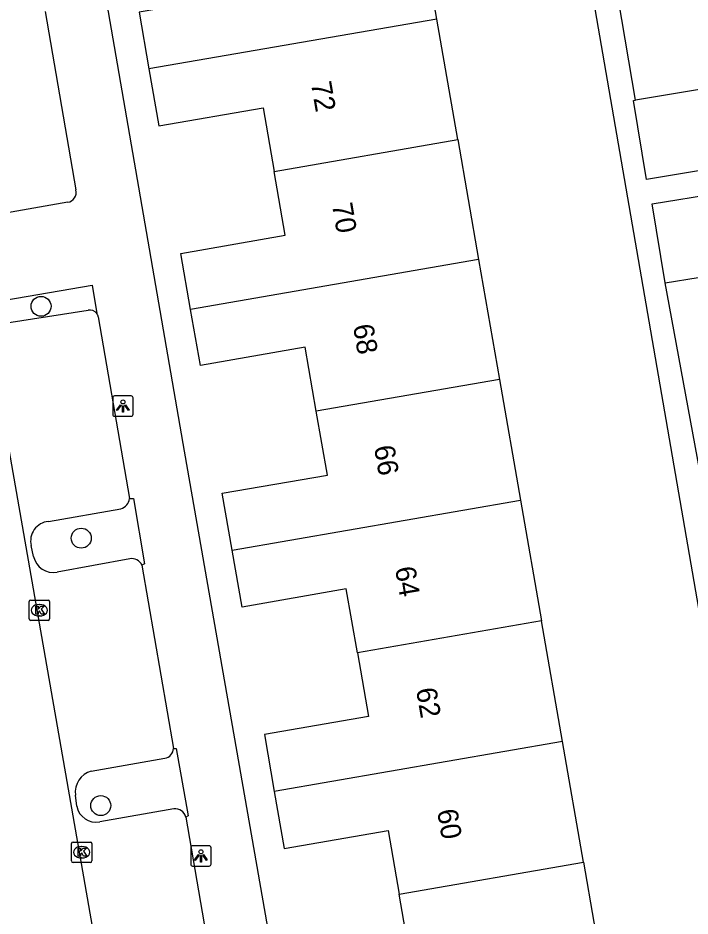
# Model space of a CAD drawing. Extents: x 162880 to 165536, y 384011 to 385179.
# Drawn here: x 164524.57 to 164557.49, y 384340.41 to 384384.43 of the extents above; entities that cross this region are included whole.
import ezdxf

# ---------------------------------------------------------------- set-up
doc = ezdxf.new("R2010")
doc.units = 0
for name, color, linetype in [('IMGEO_Boom', 7, 'Continuous'), ('IMGEO_Kolk', 7, 'Continuous'), ('IMGEO_Lichtpunt', 7, 'Continuous'), ('IMGEO_Pand', 7, 'Continuous'), ('IMGEO_Pand_nummerreeks', 7, 'Continuous'), ('IMGEO_Parkeervlak_open', 7, 'Continuous'), ('IMGEO_Rijbaan_lokaal_open', 7, 'Continuous'), ('IMGEO_Voetpad_open', 7, 'Continuous')]:
    doc.layers.add(name, color=color, linetype=linetype)

msp = doc.modelspace()

# ---------------------------------------------------------------- linework, layer by layer
at = {"layer": 'IMGEO_Boom'}
for centre in [(164525.696, 384370.298), (164527.666, 384358.932), (164528.622, 384345.823)]:
    msp.add_circle(centre, 0.489, dxfattribs=at)
at = {"layer": 'IMGEO_Kolk'}
for p, q in [((164525.115, 384354.973), (164525.115, 384355.825)), ((164525.19, 384355.899), (164526.042, 384355.899)), ((164525.603, 384355.679), (164525.628, 384355.679)), ((164526.116, 384355.825), (164526.116, 384354.973)), ((164525.626, 384355.119), (164525.601, 384355.119)), ((164526.042, 384354.899), (164525.19, 384354.899)), ((164527.189, 384343.109), (164527.189, 384343.961)), ((164527.264, 384344.035), (164528.116, 384344.035)), ((164527.677, 384343.815), (164527.702, 384343.815)), ((164528.19, 384343.961), (164528.19, 384343.109)), ((164527.7, 384343.255), (164527.675, 384343.255)), ((164528.116, 384343.035), (164527.264, 384343.035))]:
    msp.add_line(p, q, dxfattribs=at)
for points in [[(164525.115, 384354.973), (164525.115, 384355.825)], [(164525.19, 384355.899), (164526.042, 384355.899)], [(164525.436, 384355.599), (164525.559, 384355.599), (164525.559, 384355.448), (164525.689, 384355.599), (164525.853, 384355.599), (164525.707, 384355.448), (164525.86, 384355.199), (164525.708, 384355.199), (164525.623, 384355.363), (164525.559, 384355.296), (164525.559, 384355.199), (164525.436, 384355.199), (164525.436, 384355.599)], [(164526.116, 384355.825), (164526.116, 384354.973)], [(164526.042, 384354.899), (164525.19, 384354.899)], [(164527.189, 384343.109), (164527.189, 384343.961)], [(164527.264, 384344.035), (164528.116, 384344.035)], [(164527.51, 384343.735), (164527.633, 384343.735), (164527.633, 384343.584), (164527.763, 384343.735), (164527.927, 384343.735), (164527.781, 384343.584), (164527.934, 384343.335), (164527.782, 384343.335), (164527.697, 384343.499), (164527.633, 384343.432), (164527.633, 384343.335), (164527.51, 384343.335), (164527.51, 384343.735)], [(164528.19, 384343.961), (164528.19, 384343.109)], [(164528.116, 384343.035), (164527.264, 384343.035)]]:
    msp.add_lwpolyline(points, dxfattribs=at)
for centre, start, end in [((164525.192, 384355.823), 91.552, 178.448), ((164525.192, 384355.823), 91.552, 178.448), ((164526.04, 384355.823), 1.552, 88.448), ((164526.04, 384355.823), 1.552, 88.448), ((164525.192, 384354.975), 181.552, 268.448), ((164525.192, 384354.975), 181.552, 268.448), ((164526.04, 384354.975), 271.552, 358.448), ((164526.04, 384354.975), 271.552, 358.448), ((164527.266, 384343.959), 91.552, 178.448), ((164527.266, 384343.959), 91.552, 178.448), ((164528.114, 384343.959), 1.552, 88.448), ((164528.114, 384343.959), 1.552, 88.448), ((164527.266, 384343.111), 181.552, 268.448), ((164527.266, 384343.111), 181.552, 268.448), ((164528.114, 384343.111), 271.552, 358.448), ((164528.114, 384343.111), 271.552, 358.448)]:
    msp.add_arc(centre, 0.0765, start, end, dxfattribs=at)
for centre, major_axis, ratio, start_param, end_param in [((164525.602, 384355.399), (-0.387, 0.002), 0.722429, 4.712389, 7.853982), ((164525.627, 384355.399), (-0.39, 0.002), 0.717154, 1.570796, 4.712389), ((164527.676, 384343.535), (-0.387, 0.002), 0.722429, 4.712389, 7.853982), ((164527.701, 384343.535), (-0.39, 0.002), 0.717154, 1.570796, 4.712389)]:
    msp.add_ellipse(centre, major_axis=major_axis, ratio=ratio, start_param=start_param, end_param=end_param, dxfattribs=at)
at = {"layer": 'IMGEO_Lichtpunt'}
for p, q in [((164529.208, 384365.811), (164529.208, 384365.004)), ((164529.208, 384365.811), (164529.208, 384365.004)), ((164530.11, 384365.906), (164529.302, 384365.906)), ((164530.11, 384365.906), (164529.302, 384365.906)), ((164530.204, 384365.004), (164530.204, 384365.811)), ((164530.204, 384365.004), (164530.204, 384365.811)), ((164529.302, 384364.91), (164530.11, 384364.91)), ((164529.302, 384364.91), (164530.11, 384364.91)), ((164533.03, 384343.758), (164533.03, 384342.951)), ((164533.03, 384343.758), (164533.03, 384342.951)), ((164533.932, 384343.853), (164533.124, 384343.853)), ((164533.932, 384343.853), (164533.124, 384343.853)), ((164534.026, 384342.951), (164534.026, 384343.758)), ((164534.026, 384342.951), (164534.026, 384343.758)), ((164533.124, 384342.857), (164533.932, 384342.857)), ((164533.124, 384342.857), (164533.932, 384342.857))]:
    msp.add_line(p, q, dxfattribs=at)
for points in [[(164529.582, 384365.475), (164529.621, 384365.447), (164529.433, 384365.185), (164529.395, 384365.212), (164529.582, 384365.475)], [(164529.684, 384365.427), (164529.731, 384365.427), (164529.731, 384365.105), (164529.684, 384365.105), (164529.684, 384365.427)], [(164529.794, 384365.447), (164529.832, 384365.474), (164530.019, 384365.212), (164529.98, 384365.184), (164529.794, 384365.447)], [(164533.404, 384343.422), (164533.443, 384343.394), (164533.255, 384343.132), (164533.217, 384343.159), (164533.404, 384343.422)], [(164533.506, 384343.374), (164533.553, 384343.374), (164533.553, 384343.052), (164533.506, 384343.052), (164533.506, 384343.374)], [(164533.616, 384343.394), (164533.654, 384343.421), (164533.841, 384343.159), (164533.802, 384343.131), (164533.616, 384343.394)]]:
    msp.add_lwpolyline(points, dxfattribs=at)
for centre in [(164529.707, 384365.609), (164533.529, 384343.556)]:
    msp.add_circle(centre, 0.0994, dxfattribs=at)
for centre, start, end in [((164529.302, 384365.811), 90, 180), ((164529.302, 384365.811), 90, 180), ((164530.11, 384365.811), 0, 90), ((164530.11, 384365.811), 0, 90), ((164529.302, 384365.004), 180, 270), ((164529.302, 384365.004), 180, 270), ((164530.11, 384365.004), 270, 0), ((164530.11, 384365.004), 270, 360), ((164533.124, 384343.758), 90, 180), ((164533.124, 384343.758), 90, 180), ((164533.932, 384343.758), 0, 90), ((164533.932, 384343.758), 0, 90), ((164533.124, 384342.951), 180, 270), ((164533.124, 384342.951), 180, 270), ((164533.932, 384342.951), 270, 0), ((164533.932, 384342.951), 270, 360)]:
    msp.add_arc(centre, 0.0946, start, end, dxfattribs=at)
at = {"layer": 'IMGEO_Pand'}
for points in [[(164545.085, 384384.377), (164544.027, 384390.468)], [(164535.028, 384388.905), (164535.602, 384385.604), (164530.5, 384384.718), (164530.984, 384381.932)], [(164545.085, 384384.377), (164530.984, 384381.932)], [(164546.112, 384378.468), (164545.085, 384384.377)], [(164530.984, 384381.932), (164531.469, 384379.145), (164536.577, 384380.033), (164537.12, 384376.908)], [(164558.597, 384377.048), (164557.954, 384380.923), (164554.815, 384380.403)], [(164558.597, 384377.048), (164555.368, 384376.512), (164554.725, 384380.388), (164554.815, 384380.403)], [(164537.12, 384376.908), (164546.112, 384378.468)], [(164546.112, 384378.468), (164547.133, 384372.589)], [(164533.026, 384370.142), (164532.548, 384372.892), (164537.663, 384373.781), (164537.12, 384376.908)], [(164556.275, 384371.441), (164555.633, 384375.317), (164558.862, 384375.852), (164558.875, 384375.773)], [(164556.275, 384371.441), (164559.505, 384371.976), (164558.875, 384375.773)], [(164547.133, 384372.589), (164533.026, 384370.142)], [(164547.133, 384372.589), (164548.155, 384366.711)], [(164539.18, 384365.155), (164538.636, 384368.287), (164533.503, 384367.395), (164533.026, 384370.142)], [(164548.155, 384366.711), (164539.18, 384365.155)], [(164548.155, 384366.711), (164549.183, 384360.791)], [(164535.059, 384358.342), (164534.574, 384361.131), (164539.723, 384362.026), (164539.18, 384365.155)], [(164535.059, 384358.342), (164549.183, 384360.791)], [(164549.183, 384360.791), (164550.21, 384354.882)], [(164541.195, 384353.318), (164540.652, 384356.443), (164535.543, 384355.556), (164535.059, 384358.342)], [(164550.21, 384354.882), (164541.195, 384353.318)], [(164551.239, 384348.958), (164550.21, 384354.882)], [(164541.195, 384353.318), (164541.739, 384350.192), (164536.639, 384349.306), (164537.125, 384346.51)], [(164551.239, 384348.958), (164537.125, 384346.51)], [(164552.266, 384343.047), (164551.239, 384348.958)], [(164537.125, 384346.51), (164537.61, 384343.717), (164542.701, 384344.601), (164543.243, 384341.482)], [(164543.243, 384341.482), (164552.266, 384343.047)], [(164552.266, 384343.047), (164553.289, 384337.16)], [(164539.165, 384334.71), (164538.684, 384337.48), (164543.784, 384338.366), (164543.243, 384341.482)]]:
    msp.add_lwpolyline(points, dxfattribs=at)
at = {"layer": 'IMGEO_Parkeervlak_open'}
for points in [[(164524.017, 384369.491), (164528.003, 384370.112)], [(164526.057, 384359.757), (164529.608, 384360.373)], [(164525.326, 384358.034), (164525.21, 384358.566)], [(164530.041, 384357.925), (164526.49, 384357.264)], [(164528.155, 384347.516), (164531.759, 384348.141)], [(164527.442, 384345.799), (164527.384, 384346.33)], [(164532.196, 384345.659), (164528.576, 384345.024)]]:
    msp.add_lwpolyline(points, dxfattribs=at)
for centre, radius, start, end in [((164528.079, 384369.691), 0.428, 35.7845, 100.2869), ((164529.447, 384360.943), 0.592, 285.7855, 353.2198), ((164526.162, 384358.785), 0.977, 96.1815, 192.9801), ((164526.312, 384358.26), 1.011, 192.8885, 280.1413), ((164530.131, 384357.369), 0.563, 25.1231, 99.1789), ((164531.693, 384348.622), 0.486, 277.7964, 0.5366), ((164528.465, 384346.471), 1.09, 106.5219, 187.4236), ((164528.402, 384345.986), 0.978, 191.0496, 280.2513), ((164532.276, 384345.143), 0.523, 11.6353, 98.8235)]:
    msp.add_arc(centre, radius, start, end, dxfattribs=at)
at = {"layer": 'IMGEO_Rijbaan_lokaal_open'}
msp.add_lwpolyline([(164522.881, 384370.285), (164530.256, 384328.107)], dxfattribs=at)
at = {"layer": 'IMGEO_Voetpad_open'}
for points in [[(164542.076, 384303.524), (164541.858, 384304.785), (164542.86, 384305.194), (164532.656, 384363.578), (164528.484, 384387.777)], [(164552.678, 384385.749), (164566.149, 384307.752)], [(164554.815, 384380.403), (164553.996, 384385.344)], [(164525.897, 384384.743), (164527.407, 384376.003)], [(164527.005, 384375.399), (164523.102, 384374.725)], [(164522.859, 384370.413), (164528.198, 384371.337), (164528.427, 384369.941)], [(164561.775, 384341.569), (164556.275, 384371.441)], [(164528.499, 384369.774), (164530.035, 384360.873)], [(164530.035, 384360.873), (164530.225, 384360.873), (164530.772, 384357.673), (164530.641, 384357.608)], [(164530.641, 384357.608), (164532.179, 384348.627)], [(164532.179, 384348.627), (164532.311, 384348.627), (164532.898, 384345.318), (164532.788, 384345.248)], [(164532.788, 384345.248), (164534.302, 384336.417)]]:
    msp.add_lwpolyline(points, dxfattribs=at)
for centre, radius, start, end in [((164526.936, 384375.881), 0.487, 278.1608, 14.5467), ((164528.074, 384369.69), 0.433, 11.2064, 35.439)]:
    msp.add_arc(centre, radius, start, end, dxfattribs=at)

# ---------------------------------------------------------------- texts
at = {"layer": 'IMGEO_Pand_nummerreeks'}
for s, p in [('72', (164538.914, 384381.238)), ('70', (164539.944, 384375.289)), ('68', (164540.974, 384369.346)), ('66', (164542.003, 384363.407)), ('64', (164543.032, 384357.464)), ('62', (164544.062, 384351.524)), ('60', (164545.092, 384345.575))]:
    msp.add_text(s, height=1, rotation=279.8288, dxfattribs=at).set_placement(p)

doc.saveas('drawing.dxf')
